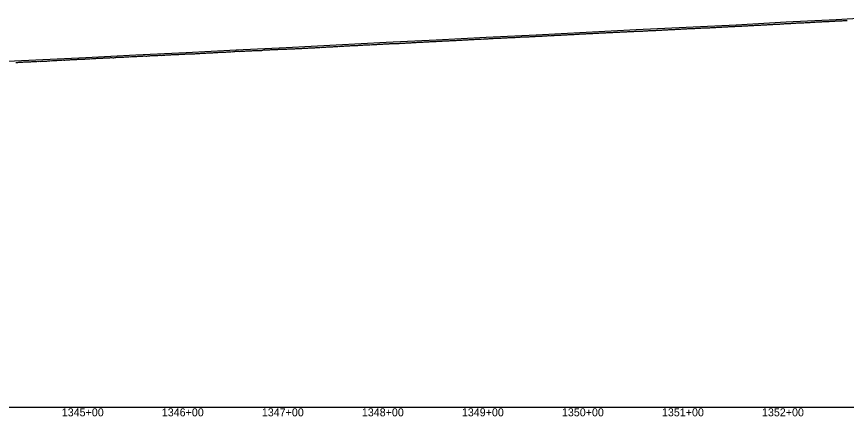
# Model space of a CAD drawing. Extents: x -3793 to 50787, y -1075 to 6138.
# Drawn here: x 21751 to 22581, y 2991 to 3391 of the extents above; entities that cross this region are included whole.
import ezdxf

# ---------------------------------------------------------------- set-up
doc = ezdxf.new("R2010")
doc.units = 0
for name, color, linetype in [('RD_DDB_Profile_EX', 7, 'Continuous'), ('RD_DDB_Profile_PR', 7, 'Continuous'), ('RD_DDB_StaTX', 7, 'Continuous'), ('RD_GPK_Profile_Cell', 7, 'Continuous')]:
    doc.layers.add(name, color=color, linetype=linetype)

msp = doc.modelspace()

# ---------------------------------------------------------------- linework, layer by layer
at = {"layer": 'RD_DDB_Profile_EX'}
for points in [[(22464.173359, 3380.865255), (22465.175826, 3380.906465), (22466.172151, 3380.9197), (22467.176208, 3380.92109), (22468.173319, 3381.00192), (22469.174998, 3381.036865), (22470.17235, 3381.09394), (22471.175617, 3381.133155), (22472.177299, 3381.137225), (22473.174759, 3381.20682), (22474.171192, 3381.33754), (22475.17559, 3381.345825), (22476.177371, 3381.41912), (22477.173804, 3381.46915), (22478.171265, 3381.443585), (22479.174641, 3381.488795), (22480.177453, 3381.59286), (22481.173993, 3381.63607), (22482.171567, 3381.679505), (22483.175044, 3381.78729), (22484.171584, 3381.77406), (22485.169154, 3381.82398), (22486.177972, 3381.935545), (22487.175548, 3381.99847), (22488.172098, 3382.048145), (22489.175684, 3382.09254), (22490.173366, 3382.13563), (22491.170015, 3382.17844), (22492.179967, 3382.1835), (22493.176613, 3382.22625), (22494.17326, 3382.28876), (22495.177883, 3382.383335), (22496.174539, 3382.445805), (22497.172349, 3382.538465), (22498.174425, 3382.52821), (22499.179157, 3382.572335), (22500.175912, 3382.634735), (22501.172668, 3382.740505), (22502.1774, 3382.77494), (22503.174155, 3382.8309), (22504.177307, 3382.928315), (22505.181054, 3382.98534), (22506.177914, 3382.986025), (22507.175626, 3383.034345), (22508.180211, 3383.105035), (22509.177075, 3383.153865), (22510.180068, 3383.185845), (22511.177814, 3383.227005), (22512.182402, 3383.312345), (22513.179381, 3383.38237), (22514.177259, 3383.387705), (22515.181945, 3383.451845), (22516.178928, 3383.5652), (22517.183611, 3383.60732), (22518.183056, 3383.694205), (22519.180954, 3383.79974), (22520.184737, 3383.87184), (22521.177512, 3383.879305), (22522.182315, 3383.913705), (22523.181865, 3383.972365), (22524.178981, 3384.035735), (22525.183784, 3384.08506), (22526.183335, 3384.12873), (22527.180455, 3384.177215), (22528.185271, 3384.23402), (22529.184942, 3384.292395), (22530.183125, 3384.39046), (22531.187106, 3384.43987), (22532.178838, 3384.44711), (22533.18376, 3384.488555), (22534.18344, 3384.581735), (22535.180691, 3384.63773), (22536.185625, 3384.63678), (22537.185432, 3384.68736), (22538.182809, 3384.743285), (22539.187851, 3384.857945), (22540.187668, 3384.858435), (22541.186039, 3384.91447), (22542.184869, 3385.007275), (22543.182533, 3385.048085), (22544.188142, 3385.089945), (22545.186378, 3385.149325), (22546.184163, 3385.205865), (22547.182405, 3385.29923), (22548.182891, 3385.308345), (22549.186377, 3385.35814), (22550.185617, 3385.45132), (22551.185129, 3385.445105), (22552.184381, 3385.53082), (22553.182797, 3385.58213), (22554.182165, 3385.633105), (22555.187989, 3385.69006), (22556.179673, 3385.697865), (22557.179037, 3385.78362), (22558.178665, 3385.785105), (22559.178028, 3385.87862), (22560.176487, 3385.929935), (22561.175978, 3385.98068), (22562.181002, 3386.03005), (22563.180496, 3386.088155), (22564.17999, 3386.102245)], [(22564.17999, 3386.102245), (22565.178585, 3386.17533), (22566.179236, 3386.21907), (22567.17784, 3386.263035), (22568.17735, 3386.321), (22569.175694, 3386.376045), (22570.175311, 3386.426545), (22571.17404, 3386.477375), (22572.173659, 3386.520705), (22573.174417, 3386.61429), (22574.173155, 3386.658075), (22575.178058, 3386.69926), (22576.177951, 3386.74329), (22577.177694, 3386.83645), (22578.176562, 3386.87262), (22579.176306, 3386.92286), (22580.176307, 3386.96658), (22581.176051, 3387.03092)], [(22364.186813, 3375.88232), (22365.18104, 3375.926155), (22366.187548, 3375.888525), (22367.181776, 3375.938785), (22368.182693, 3376.033425), (22369.182394, 3376.111775), (22370.183626, 3376.156825), (22371.184858, 3376.183925), (22372.183534, 3376.188025), (22373.184773, 3376.23288), (22374.179094, 3376.32643), (22375.185474, 3376.375045), (22376.179812, 3376.412035), (22377.186514, 3376.4108), (22378.18682, 3376.46823), (22379.18125, 3376.530905), (22380.182587, 3376.57548), (22381.183923, 3376.62014), (22382.185032, 3376.7079), (22383.17945, 3376.763955), (22384.18079, 3376.81509), (22385.181215, 3376.822065), (22386.182652, 3376.885525), (22387.184089, 3376.936275), (22388.185526, 3376.98703), (22389.179802, 3377.035915), (22390.175827, 3377.082645), (22391.177257, 3377.17109), (22392.177722, 3377.240135), (22393.179258, 3377.2406), (22394.180795, 3377.29106), (22395.174397, 3377.339965), (22396.176906, 3377.39062), (22397.177685, 3377.447485), (22398.179221, 3377.497925), (22399.180009, 3377.542605), (22400.181556, 3377.599075), (22401.182454, 3377.643505), (22402.171681, 3377.73253), (22403.172583, 3377.759175), (22404.175168, 3377.809605), (22405.176073, 3377.83983), (22406.177712, 3377.88408), (22407.178623, 3377.978665), (22408.173273, 3378.02136), (22409.174282, 3378.065605), (22410.175292, 3378.109865), (22411.177034, 3378.10971), (22412.178045, 3378.21586), (22413.180732, 3378.236235), (22414.17632, 3378.2836), (22415.171053, 3378.378755), (22416.172076, 3378.473015), (22417.173922, 3378.478455), (22418.175038, 3378.5224), (22419.176881, 3378.615995), (22420.177995, 3378.65991), (22421.180783, 3378.72153), (22422.169467, 3378.79009), (22423.171314, 3378.78373), (22424.172436, 3378.8098), (22425.173651, 3378.847385), (22426.175596, 3378.8905), (22427.176803, 3379.00196), (22428.178745, 3379.04506), (22429.173915, 3379.073495), (22430.175862, 3379.12273), (22431.171659, 3379.21255), (22432.173614, 3379.249555), (22433.174915, 3379.2926), (22434.176961, 3379.297475), (22435.178251, 3379.34046), (22436.180292, 3379.445395), (22437.174597, 3379.449185), (22438.17664, 3379.460125), (22439.177906, 3379.4655), (22440.174604, 3379.529655), (22441.177759, 3379.57823), (22442.179129, 3379.657855), (22443.181277, 3379.699625), (22444.175698, 3379.74631), (22445.177847, 3379.85101), (22446.179187, 3379.862835), (22447.181331, 3379.86113), (22448.177356, 3379.906075), (22449.181205, 3380.008665), (22450.178122, 3380.059455), (22451.17957, 3380.114285), (22452.176489, 3380.18463), (22453.172605, 3380.22923), (22454.181787, 3380.29842), (22455.177908, 3380.31239), (22456.174828, 3380.406535), (22457.171049, 3380.437935), (22458.181372, 3380.48751), (22459.178382, 3380.55072), (22460.174601, 3380.57064), (22461.171605, 3380.670945), (22462.180124, 3380.72071), (22463.17713, 3380.771015), (22464.173359, 3380.865255)], [(22164.306671, 3365.79556), (22165.309505, 3365.83728), (22166.310032, 3365.896135), (22167.308275, 3365.91708), (22168.309827, 3365.969215), (22169.311772, 3365.956665), (22170.307258, 3366.037185), (22171.304045, 3366.147705), (22172.305691, 3366.16976), (22173.309188, 3366.247995), (22174.304671, 3366.288545), (22175.307613, 3366.280095), (22176.308287, 3366.368305), (22177.305431, 3366.509125), (22178.308486, 3366.470245), (22179.30925, 3366.508425), (22180.306146, 3366.5981), (22181.307906, 3366.66983), (22182.306338, 3366.719915), (22183.307109, 3366.698345), (22184.30403, 3366.777915), (22185.305893, 3366.82901), (22186.30807, 3366.83556), (22187.305337, 3366.83594), (22188.307195, 3366.958075), (22189.304207, 3367.04741), (22190.306071, 3367.078925), (22191.303079, 3367.11833), (22192.306513, 3367.12992), (22193.303636, 3367.229085), (22194.310789, 3367.307935), (22195.307916, 3367.296935), (22196.305295, 3367.396925), (22197.307266, 3367.5282), (22198.304395, 3367.53697), (22199.306368, 3367.52802), (22200.303519, 3367.526955), (22201.307159, 3367.60832), (22202.304409, 3367.686895), (22203.306495, 3367.77797), (22204.303746, 3367.81671), (22205.305829, 3367.86741), (22206.304639, 3367.91657), (22207.306718, 3367.96727), (22208.302683, 3368.056425), (22209.30513, 3368.10773), (22210.302742, 3368.11718), (22211.305191, 3368.17849), (22212.302799, 3368.22789), (22213.30525, 3368.218895), (22214.301307, 3368.267755), (22215.308933, 3368.35719), (22216.301389, 3368.41866), (22217.298776, 3368.391535), (22218.302653, 3368.532), (22219.30004, 3368.58489), (22220.302406, 3368.62516), (22221.299809, 3368.678155), (22222.303688, 3368.72858), (22223.301091, 3368.791165), (22224.299748, 3368.862525), (22225.296274, 3368.96184), (22226.293551, 3368.97298), (22227.296324, 3369.064055), (22228.295058, 3369.144105), (22229.299056, 3369.184835), (22230.296565, 3369.19631), (22231.295265, 3369.248055), (22232.296682, 3369.298225), (22233.295503, 3369.30884), (22234.292139, 3369.30315), (22235.290947, 3369.395925), (22236.293888, 3369.42339), (22237.292685, 3369.434105), (22238.28893, 3369.51266), (22239.29305, 3369.585725), (22240.290704, 3369.62889), (22241.294945, 3369.678435), (22242.286353, 3369.761375), (22243.289232, 3369.787195), (22244.288128, 3369.829785), (22245.285871, 3369.864185), (22246.288766, 3369.863405), (22247.28765, 3369.956285), (22248.290571, 3369.96415), (22249.289576, 3370.048065), (22250.293943, 3370.11464), (22251.28411, 3370.164725), (22252.283106, 3370.198685), (22253.287477, 3370.223915), (22254.285133, 3370.333545), (22255.289503, 3370.4328), (22256.287183, 3370.475035), (22257.285173, 3370.48502), (22258.289669, 3370.542635), (22259.287453, 3370.59327), (22260.291948, 3370.642285), (22261.289732, 3370.65155), (22262.282478, 3370.69259), (22263.285851, 3370.72466), (22264.283655, 3370.816655)], [(22264.283655, 3370.816655), (22265.288282, 3370.88262), (22266.28619, 3370.91564), (22267.28543, 3370.942305), (22268.290063, 3371.041035), (22269.287969, 3371.0414), (22270.291462, 3371.131795), (22271.289369, 3371.158315), (22272.282292, 3371.198975), (22273.287062, 3371.238675), (22274.285094, 3371.288765), (22275.289862, 3371.3372), (22276.288097, 3371.396795), (22277.286332, 3371.479915), (22278.289943, 3371.569865), (22279.288182, 3371.629505), (22280.292967, 3371.6456), (22281.291336, 3371.687195), (22282.289705, 3371.78768), (22283.287112, 3371.785035), (22284.28548, 3371.74445), (22285.290373, 3371.91566), (22286.288741, 3372.01618), (22287.287109, 3372.034645), (22288.290848, 3372.07415), (22289.289348, 3372.174365), (22290.289026, 3372.224145), (22291.287525, 3372.283385), (22292.293717, 3372.294035), (22293.292217, 3372.308445), (22294.285347, 3372.328535), (22295.285005, 3372.419455), (22296.289852, 3372.512145), (22297.288484, 3372.538505), (22298.287116, 3372.56199), (22299.285748, 3372.620735), (22300.286468, 3372.673635), (22301.285101, 3372.714855), (22302.283733, 3372.8322), (22303.288715, 3372.842085), (22304.287372, 3372.933295), (22305.287274, 3372.98251), (22306.280627, 3373.00827), (22307.285752, 3373.009325), (22308.284519, 3373.08475), (22309.283287, 3373.167135), (22310.283187, 3373.21629), (22311.288309, 3373.23454), (22312.281679, 3373.294715), (22313.280585, 3373.344085), (22314.285857, 3373.43616), (22315.285883, 3373.443675), (22316.284789, 3373.493045), (22317.283695, 3373.54241), (22318.283536, 3373.54501), (22319.282441, 3373.644375), (22320.243072, 3373.718595), (22321.242264, 3373.75974), (22322.199923, 3373.8308), (22323.19912, 3373.897405), (22324.199735, 3373.950375), (22325.200351, 3373.986955), (22326.194345, 3373.988795), (22327.198872, 3374.04769), (22328.199513, 3374.142775), (22329.193577, 3374.1864), (22330.194287, 3374.216015), (22331.193561, 3374.23876), (22332.193046, 3374.299225), (22333.193769, 3374.3369), (22334.193033, 3374.443845), (22335.193753, 3374.49684), (22336.194482, 3374.557225), (22337.187388, 3374.55819), (22338.193488, 3374.61597), (22339.194318, 3374.61845), (22340.188371, 3374.7196), (22341.189185, 3374.77208), (22342.188533, 3374.83545), (22343.188226, 3374.87339), (22344.189062, 3374.92584), (22345.183166, 3374.96283), (22346.189419, 3375.040635), (22347.19034, 3375.0858), (22348.183345, 3375.11596), (22349.189613, 3375.16605), (22350.183696, 3375.22374), (22351.184614, 3375.23269), (22352.190906, 3375.326045), (22353.184011, 3375.37641), (22354.185039, 3375.358565), (22355.184558, 3375.476765), (22356.185582, 3375.528715), (22357.179727, 3375.52272), (22358.185083, 3375.57227), (22359.186117, 3375.6308), (22360.18026, 3375.63783), (22361.186766, 3375.730815), (22362.180999, 3375.768095), (22363.180305, 3375.819995), (22364.186813, 3375.88232)], [(21964.279319, 3355.605445), (21965.283084, 3355.698625), (21966.275064, 3355.801945), (21967.279518, 3355.705825), (21968.277579, 3355.796525), (21969.282253, 3356.005935), (21970.280383, 3356.101685), (21971.284913, 3356.099785), (21972.276155, 3356.13272), (21973.280832, 3356.125795), (21974.278957, 3356.07706), (21975.283489, 3356.08591), (21976.28247, 3356.315485), (21977.279517, 3356.266525), (21978.27772, 3356.272935), (21979.282335, 3356.375955), (21980.281398, 3356.415895), (21981.285296, 3356.496755), (21982.283498, 3356.55329), (21983.275574, 3356.585365), (21984.280357, 3356.639195), (21985.278637, 3356.639575), (21986.282603, 3356.681425), (21987.282507, 3356.775955), (21988.286472, 3356.79084), (21989.27794, 3356.827595), (21990.281885, 3356.91327), (21991.281071, 3356.95214), (21992.286093, 3357.07411), (21993.284603, 3357.024735), (21994.288009, 3357.05875), (21995.279732, 3357.023435), (21996.278244, 3357.06819), (21997.283337, 3357.215785), (21998.281849, 3357.4364), (21999.286005, 3357.474715), (22000.284532, 3357.46311), (22001.282947, 3357.464905), (22002.281544, 3357.64604), (22003.284969, 3357.669195), (22004.283569, 3357.71333), (22005.287771, 3357.75393), (22006.287343, 3357.798555), (22007.284802, 3357.806645), (22008.283414, 3357.86321), (22009.282099, 3357.863055), (22010.287368, 3357.860485), (22011.286053, 3357.916805), (22012.289476, 3357.977525), (22013.28816, 3358.15774), (22014.286844, 3358.17069), (22015.28654, 3358.22081), (22016.285238, 3358.22061), (22017.284009, 3358.306975), (22018.289495, 3358.351765), (22019.289274, 3358.30151), (22020.288045, 3358.35752), (22021.285975, 3358.413955), (22022.284744, 3358.45687), (22023.29107, 3358.46197), (22024.289852, 3358.498145), (22025.288529, 3358.56222), (22026.282667, 3358.613555), (22027.281354, 3358.605385), (22028.281066, 3358.513885), (22029.287472, 3358.481135), (22030.286161, 3358.776285), (22031.285021, 3358.795375), (22032.283721, 3358.88689), (22033.283543, 3358.919035), (22034.288986, 3358.955305), (22035.288812, 3359.04677), (22036.287586, 3359.079215), (22037.287429, 3359.163805), (22038.286385, 3359.227685), (22039.291794, 3359.19147), (22040.291662, 3359.167785), (22041.290525, 3359.215575), (22042.29049, 3359.413635), (22043.290447, 3359.458465), (22044.290417, 3359.463615), (22045.288359, 3359.547345), (22046.288342, 3359.66614), (22047.294914, 3359.673115), (22048.293796, 3359.692495), (22049.288393, 3359.7353), (22050.287369, 3359.88984), (22051.294036, 3359.94661), (22052.292035, 3359.951825), (22053.29216, 3359.919075), (22054.291124, 3360.00837), (22055.297784, 3360.09607), (22056.292485, 3360.053815), (22057.291562, 3360.158595), (22058.298323, 3360.3076), (22059.29637, 3360.355105), (22060.296653, 3360.410445), (22061.295913, 3360.450265), (22062.301621, 3360.48355), (22063.295653, 3360.50869), (22064.296177, 3360.5406)], [(22064.296177, 3360.5406), (22065.295509, 3360.666715), (22066.296088, 3360.710835), (22067.296473, 3360.72019), (22068.290578, 3360.91285), (22069.291147, 3360.93369), (22070.291529, 3360.927545), (22071.2921, 3361.01864), (22072.297979, 3361.059965), (22073.292158, 3361.11022), (22074.291649, 3361.069505), (22075.293318, 3361.170925), (22076.293992, 3361.13792), (22077.293509, 3361.174335), (22078.28863, 3361.394045), (22079.288147, 3361.43087), (22080.28884, 3361.483025), (22081.290573, 3361.571245), (22082.290216, 3361.57253), (22083.285389, 3361.54994), (22084.285031, 3361.600155), (22085.285802, 3361.76034), (22086.287511, 3361.768795), (22087.287174, 3361.77013), (22088.281386, 3361.83434), (22089.287643, 3362.003445), (22090.287498, 3362.05024), (22091.288325, 3362.046585), (22092.288056, 3362.08276), (22093.287917, 3362.182015), (22094.287602, 3362.255735), (22095.293971, 3362.29681), (22096.288362, 3362.234725), (22097.288155, 3362.238975), (22098.288136, 3362.428285), (22099.294574, 3362.468925), (22100.293306, 3362.51568), (22101.288898, 3362.540185), (22102.295312, 3362.580445), (22103.294021, 3362.676775), (22104.29401, 3362.731785), (22105.296184, 3362.756685), (22106.294972, 3362.743935), (22107.295055, 3362.841635), (22108.301499, 3362.90519), (22109.294892, 3362.92751), (22110.296112, 3362.94056), (22111.302528, 3363.038525), (22112.303638, 3363.097915), (22113.297136, 3363.15496), (22114.298331, 3363.26408), (22115.300684, 3363.34585), (22116.294189, 3363.325945), (22117.300689, 3363.378115), (22118.301884, 3363.478055), (22119.302856, 3363.43648), (22120.297778, 3363.607725), (22121.29908, 3363.607555), (22122.300382, 3363.59824), (22123.305548, 3363.713705), (22124.301777, 3363.761465), (22125.303078, 3363.75199), (22126.302945, 3363.77011), (22127.304246, 3363.960615), (22128.299313, 3363.958835), (22129.305742, 3363.976605), (22130.30715, 3364.01652), (22131.302334, 3364.016245), (22132.303744, 3364.04637), (22133.30492, 3364.023415), (22134.30633, 3364.24212), (22135.306486, 3364.21151), (22136.307914, 3364.30117), (22137.301967, 3364.397795), (22138.304987, 3364.35708), (22139.305239, 3364.41657), (22140.306755, 3364.60698), (22141.301797, 3364.609205), (22142.303313, 3364.687545), (22143.303564, 3364.747015), (22144.306607, 3364.687735), (22145.306962, 3364.686985), (22146.308583, 3364.794675), (22147.310205, 3364.873725), (22148.310545, 3364.942875), (22149.306982, 3364.913695), (22150.308849, 3364.95358), (22151.310471, 3365.152445), (22152.304657, 3365.09035), (22153.306389, 3365.178805), (22154.306819, 3365.22783), (22155.308545, 3365.27628), (22156.310526, 3365.285835), (22157.307099, 3365.396665), (22158.30752, 3365.44576), (22159.309248, 3365.4545), (22160.309676, 3365.5729), (22161.306372, 3365.5835), (22162.309458, 3365.6363), (22163.311295, 3365.71411), (22164.306671, 3365.79556)], [(21864.293352, 3350.74929), (21865.296837, 3350.718175), (21866.292777, 3350.749225), (21867.294363, 3350.871085), (21868.296928, 3350.924515), (21869.29953, 3351.06679), (21870.296343, 3351.031075), (21871.292289, 3351.03904), (21872.294907, 3351.131355), (21873.290934, 3351.232345), (21874.300099, 3351.268965), (21875.29613, 3351.276585), (21876.293159, 3351.290975), (21877.294842, 3351.332725), (21878.291726, 3351.433305), (21879.294415, 3351.4224), (21880.296392, 3351.35341), (21881.29364, 3351.411665), (21882.29472, 3351.604075), (21883.291133, 3351.61273), (21884.293201, 3351.63619), (21885.289615, 3351.756685), (21886.292566, 3351.761025), (21887.294641, 3351.76), (21888.29107, 3351.81251), (21889.293335, 3351.94214), (21890.289833, 3351.944335), (21891.287112, 3351.988535), (21892.290342, 3351.99276), (21893.285914, 3352.08831), (21894.282401, 3352.157865), (21895.291354, 3352.11456), (21896.287711, 3352.077165), (21897.291074, 3352.263035), (21898.287638, 3352.296995), (21899.283319, 3352.3537), (21900.286709, 3352.45725), (21901.283994, 3352.502435), (21902.286256, 3352.55041), (21903.288789, 3352.653675), (21904.285363, 3352.57154), (21905.282712, 3352.56631), (21906.285346, 3352.752445), (21907.281978, 3352.808685), (21908.285483, 3352.856275), (21909.287814, 3352.870175), (21910.284301, 3352.83117), (21911.287818, 3352.878455), (21912.284458, 3353.068265), (21913.280327, 3352.995205), (21914.283931, 3353.17601), (21915.28131, 3353.22056), (21916.284098, 3353.22798), (21917.280795, 3353.322925), (21918.284416, 3353.37528), (21919.280966, 3353.380135), (21920.278615, 3353.444405), (21921.282833, 3353.43509), (21922.279309, 3353.48373), (21923.283527, 3353.6052), (21924.280003, 3353.643655), (21925.284221, 3353.64457), (21926.281356, 3353.642955), (21927.284773, 3353.683325), (21928.282062, 3353.632145), (21929.279833, 3353.735415), (21930.27718, 3353.923595), (21931.280671, 3353.958525), (21932.277221, 3353.866905), (21933.28151, 3353.843345), (21934.284999, 3354.023015), (21935.282348, 3354.171415), (21936.285844, 3354.216505), (21937.283269, 3354.274905), (21938.281114, 3354.327845), (21939.277735, 3354.27562), (21940.282096, 3354.325785), (21941.278717, 3354.513025), (21942.283078, 3354.573725), (21943.280378, 3354.471135), (21944.283926, 3354.655005), (21945.281452, 3354.68631), (21946.285053, 3354.71955), (21947.276892, 3354.71494), (21948.280495, 3354.812825), (21949.284095, 3354.9069), (21950.281631, 3354.89894), (21951.279538, 3354.94624), (21952.283985, 3355.01752), (21953.28197, 3355.11428), (21954.286334, 3355.10756), (21955.278247, 3355.147035), (21956.281926, 3355.2244), (21957.279908, 3355.28228), (21958.283588, 3355.336565), (21959.283084, 3355.34954), (21960.281075, 3355.37295), (21961.277934, 3355.4694), (21962.276814, 3355.555445), (21963.281265, 3355.598225), (21964.279319, 3355.605445)], [(21750.319608, 3344.93014), (21751.314501, 3344.990165), (21752.313571, 3345.071435), (21753.316153, 3345.165435), (21754.315287, 3345.273215), (21755.315779, 3345.331445), (21756.317002, 3345.342735), (21757.317493, 3345.359845), (21758.311286, 3345.434375), (21759.319207, 3345.490685), (21760.313011, 3345.50084), (21761.313569, 3345.59381), (21762.314859, 3345.56076), (21763.31005, 3345.67084), (21764.315575, 3345.664705)], [(21764.315575, 3345.664705), (21765.311893, 3345.71538), (21766.312057, 3345.75049), (21767.31261, 3345.80809), (21768.313916, 3345.94285), (21769.309147, 3345.99373), (21770.31479, 3346.018025), (21771.311129, 3346.051405), (21772.311385, 3346.104755), (21773.312944, 3346.074), (21774.313369, 3346.097305), (21775.314928, 3346.06594), (21776.308866, 3346.307975), (21777.316992, 3346.34078), (21778.310987, 3346.241105), (21779.312615, 3346.384695), (21780.307688, 3346.38445), (21781.314737, 3346.38438), (21782.308732, 3346.643105), (21783.311429, 3346.677855), (21784.310865, 3346.72587), (21785.312563, 3346.761675), (21786.307701, 3346.627915), (21787.30939, 3346.74512), (21788.308889, 3346.80132), (21789.310587, 3346.953545), (21790.305722, 3347.01116), (21791.312848, 3347.04374), (21792.308183, 3347.127345), (21793.308693, 3347.212025), (21794.309516, 3347.2679), (21795.311283, 3347.23582), (21796.305419, 3347.293635), (21797.308255, 3347.46167), (21798.308769, 3347.36284), (21799.304154, 3347.354495), (21800.305926, 3347.41412), (21801.306525, 3347.573065), (21802.308365, 3347.58225), (21803.304861, 3347.539475), (21804.305461, 3347.674095), (21805.307297, 3347.77522), (21806.307912, 3347.834035), (21807.303342, 3347.83547), (21808.30519, 3347.77662), (21809.305886, 3347.911195), (21810.308833, 3347.91161), (21811.304333, 3347.91871), (21812.305027, 3348.137395), (21813.306937, 3348.177985), (21814.307641, 3348.228485), (21815.303131, 3348.26973), (21816.305054, 3348.25468), (21817.306862, 3348.238565), (21818.308849, 3348.323315), (21819.304418, 3348.356), (21820.305192, 3348.445925), (21821.307178, 3348.486085), (21822.309164, 3348.57864), (21823.303699, 3348.577915), (21824.305697, 3348.70459), (21825.307759, 3348.74685), (21826.309821, 3348.712835), (21827.304432, 3348.861715), (21828.306494, 3348.861875), (21829.307345, 3348.945825), (21830.30393, 3349.04067), (21831.304971, 3349.099175), (21832.301554, 3349.167335), (21833.303693, 3349.217145), (21834.306779, 3349.25583), (21835.307926, 3349.290845), (21836.304547, 3349.34335), (21837.306686, 3349.40825), (21838.303289, 3349.445655), (21839.304455, 3349.51834), (21840.29993, 3349.520265), (21841.302147, 3349.527135), (21842.298814, 3349.70692), (21843.300072, 3349.69205), (21844.296732, 3349.686945), (21845.305466, 3349.77388), (21846.302114, 3349.8551), (21847.304332, 3349.72615), (21848.300045, 3349.73563), (21849.302344, 3349.963205), (21850.299052, 3350.014915), (21851.300423, 3350.12152), (21852.297126, 3350.18027), (21853.298501, 3350.215555), (21854.294281, 3350.217715), (21855.303294, 3350.28342), (21856.299095, 3350.26308), (21857.301469, 3350.26196), (21858.29839, 3350.39986), (21859.294249, 3350.444565), (21860.295733, 3350.586835), (21861.292489, 3350.601765), (21862.301608, 3350.60293), (21863.297474, 3350.56122), (21864.293352, 3350.74929)]]:
    msp.add_lwpolyline(points, dxfattribs=at)
at = {"layer": 'RD_DDB_Profile_PR'}
msp.add_lwpolyline([(21720.37, 3345.182), (21770.37, 3347.6195), (21820.37, 3350.0485), (21870.37, 3352.6315), (21920.37, 3355.0435), (21970.37, 3357.7015), (22020.37, 3359.962), (22070.37, 3362.5345), (22120.37, 3365.2075), (22170.37, 3367.6435), (22220.37, 3370.2285), (22270.37, 3372.734), (22320.37, 3375.3235), (22370.37, 3377.762), (22420.37, 3380.2715), (22470.37, 3382.7015), (22520.37, 3385.473), (22570.37, 3388.0365), (22620.37, 3390.839)], dxfattribs=at)
at = {"layer": 'RD_GPK_Profile_Cell'}
msp.add_line((1000, 3000), (46549.603806, 3000), dxfattribs=at)

# ---------------------------------------------------------------- texts
at = {"layer": 'RD_DDB_StaTX'}
for s, p in [('1345+00', (21796.161484, 2991)), ('1345+00', (21796.165471, 2991)), ('1346+00', (21896.161484, 2991)), ('1346+00', (21896.165471, 2991)), ('1347+00', (21996.161484, 2991)), ('1347+00', (21996.165471, 2991)), ('1348+00', (22096.161484, 2991)), ('1348+00', (22096.165471, 2991)), ('1349+00', (22196.161484, 2991)), ('1349+00', (22196.165471, 2991)), ('1350+00', (22296.161484, 2991)), ('1350+00', (22296.165471, 2991)), ('1351+00', (22396.161484, 2991)), ('1351+00', (22396.165471, 2991)), ('1352+00', (22496.161484, 2991)), ('1352+00', (22496.165471, 2991))]:
    msp.add_text(s, height=8, dxfattribs=at).set_placement(p)

doc.saveas('drawing.dxf')
